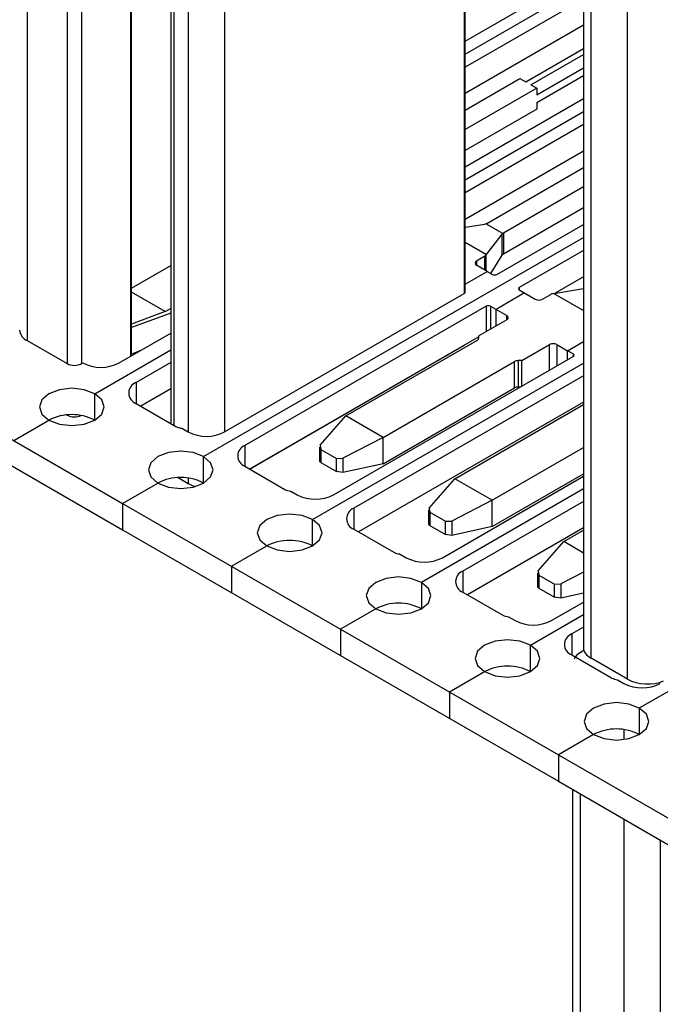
# Model space of a CAD drawing. Header units: inches. Extents: x 1880 to 2363, y -453 to -54.
# Tile 658 of 1056: x 1926.889 to 1927.512, y -76.426 to -75.467. Entities that reach past the tile are written whole.
import ezdxf

# ---------------------------------------------------------------- set-up
doc = ezdxf.new("R2010")
doc.units = ezdxf.units.IN
doc.header["$LTSCALE"] = 0.5
doc.header["$MEASUREMENT"] = 0
for name, color, linetype in [('APP-M-S', 30, 'Continuous'), ('PUN-M-S2', 1, 'Continuous'), ('PUN-M-S3', 8, 'Continuous')]:
    doc.layers.add(name, color=color, linetype=linetype)

msp = doc.modelspace()

# ---------------------------------------------------------------- linework, layer by layer
at = {"layer": 'APP-M-S', "linetype": 'Continuous', "lineweight": 25}
for p, q in [((1927.32246, -75.4878), (1927.43773, -75.42126)), ((1927.32246, -75.50046), (1927.43773, -75.43391)), ((1927.43773, -75.44657), (1927.32246, -75.51311)), ((1927.43773, -75.47229), (1927.32246, -75.53883)), ((1927.38142, -75.52732), (1927.43773, -75.49482)), ((1927.38658, -75.5303), (1927.43773, -75.50077)), ((1927.39213, -75.53992), (1927.43773, -75.5136)), ((1927.32246, -75.55495), (1927.37587, -75.52412)), ((1927.37587, -75.52412), (1927.38142, -75.52732)), ((1927.39213, -75.54751), (1927.43773, -75.52119)), ((1927.39213, -75.53351), (1927.32246, -75.57373)), ((1927.38658, -75.5303), (1927.39213, -75.53351)), ((1927.39213, -75.53351), (1927.39213, -75.53992)), ((1927.32246, -75.61026), (1927.43773, -75.54372)), ((1927.39213, -75.54751), (1927.39213, -75.55392)), ((1927.39213, -75.55392), (1927.32246, -75.59414)), ((1927.32246, -75.62292), (1927.43773, -75.55637)), ((1927.43773, -75.56903), (1927.32246, -75.63557)), ((1927.43773, -75.59475), (1927.32246, -75.66129)), ((1927.34347, -75.66528), (1927.43773, -75.61087)), ((1927.43773, -75.62965), (1927.35974, -75.67467)), ((1927.43773, -75.65006), (1927.35974, -75.69508)), ((1927.32246, -75.66899), (1927.34178, -75.66586)), ((1927.34266, -75.66566), (1927.34178, -75.66586)), ((1927.35908, -75.67514), (1927.34266, -75.66566)), ((1927.35331, -75.71492), (1927.43773, -75.66618)), ((1927.06781, -75.89239), (1927.43773, -75.67884)), ((1927.32246, -75.68349), (1927.34321, -75.69546)), ((1927.34321, -75.69546), (1927.35862, -75.67558)), ((1927.35862, -75.67558), (1927.35908, -75.67514)), ((1927.35862, -75.69613), (1927.35862, -75.67558)), ((1927.35974, -75.67467), (1927.35974, -75.69508)), ((1927.43773, -75.69149), (1927.37523, -75.72757)), ((1927.34155, -75.69724), (1927.33353, -75.70187)), ((1927.33353, -75.70187), (1927.33353, -75.70595)), ((1927.34155, -75.71058), (1927.34155, -75.69724)), ((1927.34266, -75.69626), (1927.34321, -75.69546)), ((1927.34266, -75.69626), (1927.34266, -75.71122)), ((1927.34759, -75.71406), (1927.35862, -75.69613)), ((1927.35908, -75.69555), (1927.35862, -75.69613)), ((1926.99752, -75.72838), (1927.03581, -75.70628)), ((1927.32246, -75.72433), (1927.34391, -75.71194)), ((1927.34391, -75.71194), (1927.33353, -75.70595)), ((1927.34391, -75.71194), (1927.34907, -75.71492)), ((1927.43773, -75.71721), (1927.40997, -75.73323)), ((1927.37523, -75.72757), (1927.37523, -75.73002)), ((1927.37523, -75.73002), (1927.39077, -75.73899)), ((1927.40893, -75.7334), (1927.43773, -75.72873)), ((1927.03045, -75.75116), (1926.99752, -75.73215)), ((1927.08824, -75.86835), (1927.32158, -75.73364)), ((1927.38038, -75.73299), (1927.35254, -75.74907)), ((1927.39784, -75.73899), (1927.40585, -75.73436)), ((1927.40893, -75.7334), (1927.40755, -75.73372)), ((1927.40893, -75.7334), (1927.43773, -75.75003)), ((1927.03045, -75.75116), (1927.03581, -75.74806)), ((1927.34279, -75.74589), (1927.10803, -75.88141)), ((1927.34279, -75.74589), (1927.34279, -75.77077)), ((1927.34704, -75.74589), (1927.36293, -75.75506)), ((1927.34704, -75.74589), (1927.34704, -75.76832)), ((1927.35254, -75.76514), (1927.35254, -75.74907)), ((1926.67077, -75.75421), (1926.98897, -75.9379)), ((1927.03045, -75.75116), (1926.99752, -75.76331)), ((1927.03581, -75.7526), (1926.99752, -75.76673)), ((1927.36293, -75.75914), (1927.33584, -75.77478)), ((1927.36293, -75.75914), (1927.36293, -75.75506)), ((1926.8959, -75.77936), (1926.93479, -75.80181)), ((1926.98543, -75.80115), (1927.03581, -75.77207)), ((1927.33584, -75.77562), (1927.11263, -75.90447)), ((1927.20639, -75.85272), (1927.33438, -75.77884)), ((1927.33584, -75.7768), (1927.33584, -75.77478)), ((1926.67077, -75.77993), (1926.98897, -75.96362)), ((1926.96174, -75.83116), (1927.03581, -75.7884)), ((1927.3776, -75.79889), (1927.40469, -75.78325)), ((1927.40469, -75.80813), (1927.40469, -75.78325)), ((1927.41176, -75.78325), (1927.42214, -75.78924)), ((1927.41176, -75.78325), (1927.41176, -75.80404)), ((1927.42214, -75.78924), (1927.43773, -75.78024)), ((1927.00579, -75.7894), (1926.99752, -75.79245)), ((1927.1943, -75.92958), (1927.42765, -75.79487)), ((1927.42765, -75.79242), (1927.42214, -75.78924)), ((1927.42214, -75.79805), (1927.42214, -75.78924)), ((1927.42765, -75.79242), (1927.42765, -75.79487)), ((1926.94894, -75.80181), (1926.95008, -75.80115)), ((1927.03581, -75.80064), (1927.00197, -75.82018)), ((1927.17388, -75.95362), (1927.43773, -75.8013)), ((1927.24258, -75.87362), (1927.37057, -75.79973)), ((1927.37057, -75.82545), (1927.37057, -75.79973)), ((1927.3776, -75.79889), (1927.3741, -75.79889)), ((1927.3741, -75.79889), (1927.3741, -75.8246)), ((1927.3776, -75.82376), (1927.3776, -75.79889)), ((1927.43773, -75.81354), (1927.2141, -75.94264)), ((1928.05231, -75.81389), (1927.49207, -76.13731)), ((1926.92742, -75.82721), (1926.9172, -75.83116)), ((1926.93947, -75.82583), (1926.92742, -75.82721)), ((1926.95153, -75.82721), (1926.93947, -75.82583)), ((1926.96174, -75.83116), (1926.95153, -75.82721)), ((1927.00197, -75.82018), (1927.00197, -75.84059)), ((1927.03581, -75.82636), (1927.00657, -75.84324)), ((1927.24258, -75.89933), (1927.37057, -75.82545)), ((1927.37614, -75.8246), (1927.3741, -75.8246)), ((1926.91037, -75.83705), (1926.90797, -75.84401)), ((1926.9172, -75.83116), (1926.91037, -75.83705)), ((1926.96174, -75.85687), (1926.96174, -75.83116)), ((1926.96857, -75.83705), (1926.96174, -75.83116)), ((1926.97097, -75.84401), (1926.96857, -75.83705)), ((1926.90797, -75.84401), (1926.91037, -75.85097)), ((1926.96857, -75.85097), (1926.97097, -75.84401)), ((1927.00197, -75.84059), (1927.04086, -75.86304)), ((1927.43773, -75.83926), (1927.2187, -75.96571)), ((1927.31246, -75.91395), (1927.43773, -75.84164)), ((1926.91037, -75.85097), (1926.9172, -75.85687)), ((1926.96174, -75.85687), (1926.96857, -75.85097)), ((1927.18141, -75.88119), (1927.20639, -75.85272)), ((1927.24258, -75.87362), (1927.20639, -75.85272)), ((1926.8829, -75.87667), (1926.9172, -75.85687)), ((1926.9172, -75.85687), (1926.92742, -75.86081)), ((1926.92742, -75.86081), (1926.93947, -75.8622)), ((1926.93947, -75.8622), (1926.95153, -75.86081)), ((1926.95153, -75.86081), (1926.96174, -75.85687)), ((1927.04652, -75.86467), (1927.05288, -75.86835)), ((1927.24258, -75.87362), (1927.20351, -75.89395)), ((1927.24258, -75.89933), (1927.24258, -75.87362)), ((1927.10803, -75.88141), (1927.10803, -75.90182)), ((1927.18062, -75.88307), (1927.18062, -75.89631)), ((1927.18141, -75.88119), (1927.18209, -75.8853)), ((1927.34865, -75.93485), (1927.43773, -75.88342)), ((1927.02326, -75.89239), (1927.01643, -75.89829)), ((1927.03348, -75.88844), (1927.02326, -75.89239)), ((1927.04554, -75.88706), (1927.03348, -75.88844)), ((1927.05759, -75.88844), (1927.04554, -75.88706)), ((1927.06781, -75.89239), (1927.05759, -75.88844)), ((1927.06781, -75.9181), (1927.06781, -75.89239)), ((1927.07464, -75.89829), (1927.06781, -75.89239)), ((1927.18209, -75.8853), (1927.19728, -75.89407)), ((1927.18209, -75.8853), (1927.18209, -75.89816)), ((1927.19728, -75.89407), (1927.20351, -75.89395)), ((1927.19728, -75.90693), (1927.19728, -75.89407)), ((1927.20351, -75.89395), (1927.20351, -75.90784)), ((1927.01643, -75.89829), (1927.01404, -75.90524)), ((1927.07704, -75.90524), (1927.07464, -75.89829)), ((1927.10803, -75.90182), (1927.14693, -75.92427)), ((1927.18209, -75.89816), (1927.18062, -75.89631)), ((1927.18209, -75.89816), (1927.19728, -75.90693)), ((1927.24258, -75.89933), (1927.20351, -75.90784)), ((1927.01404, -75.90524), (1927.01643, -75.9122)), ((1927.01643, -75.9122), (1927.02326, -75.9181)), ((1927.06781, -75.9181), (1927.07464, -75.9122)), ((1927.07464, -75.9122), (1927.07704, -75.90524)), ((1927.20351, -75.90784), (1927.19728, -75.90693)), ((1927.30037, -75.99081), (1927.43773, -75.91151)), ((1927.34865, -75.96056), (1927.43773, -75.90914)), ((1926.98897, -75.9379), (1927.02326, -75.9181)), ((1927.02326, -75.9181), (1927.03348, -75.92204)), ((1927.03348, -75.92204), (1927.04554, -75.92343)), ((1927.04554, -75.92343), (1927.05759, -75.92204)), ((1927.05759, -75.92204), (1927.06781, -75.9181)), ((1927.28748, -75.94242), (1927.31246, -75.91395)), ((1927.34865, -75.93485), (1927.31246, -75.91395)), ((1927.15258, -75.92591), (1927.15895, -75.92958)), ((1927.43773, -75.92376), (1927.27994, -76.01485)), ((1926.98897, -75.9379), (1927.41323, -76.18282)), ((1926.98897, -75.9379), (1926.98897, -75.96362)), ((1927.28748, -75.94242), (1927.28815, -75.94653)), ((1927.34865, -75.93485), (1927.30958, -75.95518)), ((1927.43773, -75.936), (1927.32017, -76.00387)), ((1927.34865, -75.96056), (1927.34865, -75.93485)), ((1927.13955, -75.94967), (1927.12933, -75.95362)), ((1927.1516, -75.94829), (1927.13955, -75.94967)), ((1927.16366, -75.94967), (1927.1516, -75.94829)), ((1927.17388, -75.95362), (1927.16366, -75.94967)), ((1927.2141, -75.94264), (1927.2141, -75.96305)), ((1927.28669, -75.9443), (1927.28669, -75.95754)), ((1927.28815, -75.94653), (1927.30335, -75.9553)), ((1927.28815, -75.94653), (1927.28815, -75.95939)), ((1927.1225, -75.95952), (1927.1201, -75.96647)), ((1927.12933, -75.95362), (1927.1225, -75.95952)), ((1927.17388, -75.97933), (1927.17388, -75.95362)), ((1927.1807, -75.95952), (1927.17388, -75.95362)), ((1927.1831, -75.96647), (1927.1807, -75.95952)), ((1927.28815, -75.95939), (1927.28669, -75.95754)), ((1927.28815, -75.95939), (1927.30335, -75.96816)), ((1927.30335, -75.9553), (1927.30958, -75.95518)), ((1927.30335, -75.96816), (1927.30335, -75.9553)), ((1927.30958, -75.95518), (1927.30958, -75.96907)), ((1927.34865, -75.96056), (1927.30958, -75.96907)), ((1927.43773, -75.96172), (1927.32476, -76.02694)), ((1926.98897, -75.96362), (1927.41323, -76.20854)), ((1927.1201, -75.96647), (1927.1225, -75.97343)), ((1927.1807, -75.97343), (1927.1831, -75.96647)), ((1927.2141, -75.96305), (1927.25299, -75.9855)), ((1927.30958, -75.96907), (1927.30335, -75.96816)), ((1927.41852, -75.97519), (1927.43773, -75.9641)), ((1927.09503, -75.99913), (1927.12933, -75.97933)), ((1927.1225, -75.97343), (1927.12933, -75.97933)), ((1927.12933, -75.97933), (1927.13955, -75.98328)), ((1927.16366, -75.98328), (1927.17388, -75.97933)), ((1927.17388, -75.97933), (1927.1807, -75.97343)), ((1927.39354, -76.00366), (1927.41852, -75.97519)), ((1927.43773, -75.98627), (1927.41852, -75.97519)), ((1927.13955, -75.98328), (1927.1516, -75.98466)), ((1927.1516, -75.98466), (1927.16366, -75.98328)), ((1927.25865, -75.98714), (1927.26501, -75.99081)), ((1927.09503, -75.99913), (1927.09503, -76.02485)), ((1927.25767, -76.00952), (1927.24561, -76.01091)), ((1927.26972, -76.01091), (1927.25767, -76.00952)), ((1927.32017, -76.00387), (1927.32017, -76.02428)), ((1927.39276, -76.00553), (1927.39276, -76.01877)), ((1927.39354, -76.00366), (1927.39422, -76.00776)), ((1927.39422, -76.00776), (1927.40942, -76.01654)), ((1927.39422, -76.00776), (1927.39422, -76.02062)), ((1927.43773, -76.00492), (1927.41564, -76.01641)), ((1927.23539, -76.01485), (1927.22857, -76.02075)), ((1927.24561, -76.01091), (1927.23539, -76.01485)), ((1927.27994, -76.01485), (1927.26972, -76.01091)), ((1927.27994, -76.01485), (1927.27994, -76.04056)), ((1927.28677, -76.02075), (1927.27994, -76.01485)), ((1927.39422, -76.02062), (1927.39276, -76.01877)), ((1927.40942, -76.01654), (1927.41564, -76.01641)), ((1927.40942, -76.02939), (1927.40942, -76.01654)), ((1927.41564, -76.01641), (1927.41564, -76.0303)), ((1927.22857, -76.02075), (1927.22617, -76.02771)), ((1927.22617, -76.02771), (1927.22857, -76.03466)), ((1927.28917, -76.02771), (1927.28677, -76.02075)), ((1927.28677, -76.03466), (1927.28917, -76.02771)), ((1927.32017, -76.02428), (1927.35906, -76.04673)), ((1927.39422, -76.02062), (1927.40942, -76.02939)), ((1927.43773, -76.02549), (1927.41564, -76.0303)), ((1927.22857, -76.03466), (1927.23539, -76.04056)), ((1927.27994, -76.04056), (1927.28677, -76.03466)), ((1927.40643, -76.05204), (1927.43773, -76.03397)), ((1927.41564, -76.0303), (1927.40942, -76.02939)), ((1927.23539, -76.04056), (1927.2011, -76.06036)), ((1927.23539, -76.04056), (1927.24561, -76.04451)), ((1927.24561, -76.04451), (1927.25767, -76.04589)), ((1927.25767, -76.04589), (1927.26972, -76.04451)), ((1927.26972, -76.04451), (1927.27994, -76.04056)), ((1927.38601, -76.07608), (1927.43773, -76.04622)), ((1927.36471, -76.04837), (1927.37108, -76.05204)), ((1927.2011, -76.06036), (1927.2011, -76.08608)), ((1927.43773, -76.05847), (1927.42623, -76.0651)), ((1927.42623, -76.0651), (1927.42623, -76.08551)), ((1927.34146, -76.07608), (1927.33463, -76.08198)), ((1927.35168, -76.07214), (1927.34146, -76.07608)), ((1927.36373, -76.07075), (1927.35168, -76.07214)), ((1927.37579, -76.07214), (1927.36373, -76.07075)), ((1927.38601, -76.07608), (1927.37579, -76.07214)), ((1927.38601, -76.10179), (1927.38601, -76.07608)), ((1927.39284, -76.08198), (1927.38601, -76.07608)), ((1927.33463, -76.08198), (1927.33223, -76.08894)), ((1927.39523, -76.08894), (1927.39284, -76.08198)), ((1927.42623, -76.08551), (1927.46512, -76.10796)), ((1927.33223, -76.08894), (1927.33463, -76.09589)), ((1927.33463, -76.09589), (1927.34146, -76.10179)), ((1927.38601, -76.10179), (1927.39284, -76.09589)), ((1927.39284, -76.09589), (1927.39523, -76.08894)), ((1927.30717, -76.12159), (1927.34146, -76.10179)), ((1927.34146, -76.10179), (1927.35168, -76.10574)), ((1927.37579, -76.10574), (1927.38601, -76.10179)), ((1927.35168, -76.10574), (1927.36373, -76.10712)), ((1927.36373, -76.10712), (1927.37579, -76.10574)), ((1927.47078, -76.1096), (1927.47714, -76.11327)), ((1927.30717, -76.12159), (1927.30717, -76.14731)), ((1927.45775, -76.13337), (1927.44753, -76.13731)), ((1927.4698, -76.13198), (1927.45775, -76.13337)), ((1927.48186, -76.13337), (1927.4698, -76.13198)), ((1927.49207, -76.13731), (1927.48186, -76.13337)), ((1927.4407, -76.14321), (1927.4383, -76.15017)), ((1927.44753, -76.13731), (1927.4407, -76.14321)), ((1927.49207, -76.13731), (1927.49207, -76.16303)), ((1927.4989, -76.14321), (1927.49207, -76.13731)), ((1927.5013, -76.15017), (1927.4989, -76.14321)), ((1927.4383, -76.15017), (1927.4407, -76.15713)), ((1927.4989, -76.15713), (1927.5013, -76.15017)), ((1927.44753, -76.16303), (1927.41323, -76.18282)), ((1927.4407, -76.15713), (1927.44753, -76.16303)), ((1927.44753, -76.16303), (1927.45775, -76.16697)), ((1927.48186, -76.16697), (1927.49207, -76.16303)), ((1927.49207, -76.16303), (1927.4989, -76.15713)), ((1927.45775, -76.16697), (1927.4698, -76.16835)), ((1927.4698, -76.16835), (1927.48186, -76.16697)), ((1927.41323, -76.18282), (1927.41323, -76.20854)), ((1927.41323, -76.18282), (1927.8375, -76.42775)), ((1927.41323, -76.20854), (1927.8375, -76.45346))]:
    msp.add_line(p, q, dxfattribs=at)
for centre, radius, start, end in [((1927.34076, -75.66055), 0.00546, 290.38462, 299.7681), ((1927.36172, -75.67814), 0.004, 119.68452, 131.2325), ((1927.3343, -75.70391), 0.00218, 110.78342, 249.21658), ((1927.33993, -75.69427), 0.00338, 298.64416, 323.96377), ((1927.36172, -75.69856), 0.004, 119.68452, 131.2325), ((1927.35119, -75.71082), 0.00461, 242.60967, 297.39033), ((1927.37569, -75.7288), 0.00131, 110.78342, 249.21658), ((1927.32096, -75.73227), 0.00151, 294.37466, 354.3052), ((1927.3943, -75.73217), 0.00769, 242.60967, 297.39033), ((1927.40886, -75.73972), 0.00614, 102.28981, 119.25268), ((1927.34492, -75.74998), 0.00461, 62.60967, 117.39033), ((1927.36215, -75.7571), 0.00218, 290.78342, 69.21658), ((1926.90109, -75.76791), 0.01257, 185.6948, 245.62534), ((1927.33334, -75.77655), 0.00251, 294.37466, 354.3052), ((1927.40822, -75.79007), 0.00769, 62.60967, 117.39033), ((1927.42718, -75.79365), 0.00131, 290.78342, 69.21658), ((1926.94186, -75.78816), 0.01537, 242.60967, 297.39033), ((1926.96775, -75.76703), 0.03843, 242.60967, 297.39033), ((1927.37396, -75.8061), 0.00721, 88.8559, 118.04024), ((1927.00584, -75.83039), 0.01092, 110.78342, 249.21658), ((1927.37396, -75.83182), 0.00721, 88.8559, 118.04024), ((1926.93947, -75.89986), 0.04842, 62.60975, 117.38901), ((1927.0474, -75.85099), 0.01372, 241.50556, 266.29352), ((1927.07056, -75.83423), 0.03843, 242.60967, 297.39033), ((1927.11191, -75.89162), 0.01092, 110.78342, 249.21658), ((1927.04554, -75.96109), 0.04842, 62.60975, 117.38901), ((1927.15347, -75.91222), 0.01372, 241.50556, 266.29352), ((1927.17662, -75.89546), 0.03843, 242.60967, 297.39033), ((1927.21797, -75.95285), 0.01092, 110.78342, 249.21658), ((1927.1516, -76.02232), 0.04842, 62.60975, 117.38901), ((1927.25954, -75.97345), 0.01372, 241.50556, 266.29352), ((1927.28269, -75.95669), 0.03843, 242.60967, 297.39033), ((1927.32404, -76.01408), 0.01092, 110.78342, 249.21658), ((1927.25767, -76.08355), 0.04842, 62.60975, 117.38901), ((1927.3656, -76.03468), 0.01372, 241.50556, 266.29352), ((1927.38876, -76.01792), 0.03843, 242.60967, 297.39033), ((1927.43011, -76.07531), 0.01092, 110.78342, 249.21658), ((1927.36373, -76.14478), 0.04842, 62.60975, 117.38901), ((1927.47167, -76.09591), 0.01372, 241.50556, 266.29352), ((1927.49482, -76.07915), 0.03843, 242.60967, 297.39033), ((1927.4698, -76.20601), 0.04842, 62.60975, 117.38901)]:
    msp.add_arc(centre, radius, start, end, dxfattribs=at)
at = {"layer": 'PUN-M-S2', "linetype": 'Continuous', "lineweight": 25}
for p, q in [((1926.99752, -75.79417), (1926.99752, -74.13914)), ((1926.8959, -74.14546), (1926.8959, -75.77936)), ((1926.99665, -74.14037), (1926.99665, -75.79468)), ((1926.93479, -74.16791), (1926.93479, -75.80181)), ((1926.94894, -74.16791), (1926.94894, -75.80181)), ((1927.03581, -74.2222), (1927.03581, -75.86013)), ((1927.03874, -74.22628), (1927.03874, -75.86182)), ((1927.05288, -74.23445), (1927.05288, -75.86835)), ((1927.08824, -74.23445), (1927.08824, -75.86835)), ((1927.32158, -75.23089), (1927.32158, -75.73364)), ((1927.32246, -75.73242), (1927.32246, -75.22703)), ((1927.11264, -75.90448), (1927.32158, -75.78386)), ((1927.32158, -75.78386), (1927.3217, -75.78378)), ((1927.32158, -75.78385), (1927.32158, -75.78386)), ((1926.93438, -75.85179), (1926.93479, -75.85203)), ((1926.93479, -75.85175), (1926.93479, -75.85203)), ((1927.04296, -75.91284), (1927.05288, -75.91856)), ((1927.05288, -75.91328), (1927.05288, -75.91856)), ((1927.05288, -75.91856), (1927.05667, -75.92036)), ((1927.05667, -75.92036), (1927.05993, -75.92142))]:
    msp.add_line(p, q, dxfattribs=at)
msp.add_arc((1926.94189, -75.83825), 0.0155, 242.74807, 294.96054, dxfattribs=at)
at = {"layer": 'PUN-M-S3', "linetype": 'Continuous', "lineweight": 25}
for p, q in [((1927.43773, -74.43871), (1927.43773, -76.07895)), ((1927.44505, -76.08863), (1927.44505, -74.44891)), ((1927.48041, -76.10904), (1927.48041, -74.46932)), ((1927.43445, -76.08327), (1927.43799, -76.08087)), ((1927.48041, -76.10904), (1927.44505, -76.08863)), ((1927.47687, -76.15816), (1927.47687, -76.16789)), ((1927.42712, -76.21656), (1927.42712, -76.91691)), ((1927.43445, -76.22079), (1927.43445, -76.92711)), ((1927.47687, -76.24528), (1927.47687, -76.9516)), ((1927.51223, -76.26569), (1927.51223, -76.9516))]:
    msp.add_line(p, q, dxfattribs=at)
for centre, major_axis, ratio, start_param, end_param in [((1927.45212, -76.09348), (0.02497, 0.00208), 0.625176, 2.304258, 2.75393), ((1927.46273, -76.08021), (0.02498, -0.00174), 0.524922, 3.178227, 3.963625), ((1927.49808, -76.10062), (0.02498, -0.00174), 0.524922, 3.963625, 5.534421)]:
    msp.add_ellipse(centre, major_axis=major_axis, ratio=ratio, start_param=start_param, end_param=end_param, dxfattribs=at)

doc.saveas('drawing.dxf')
